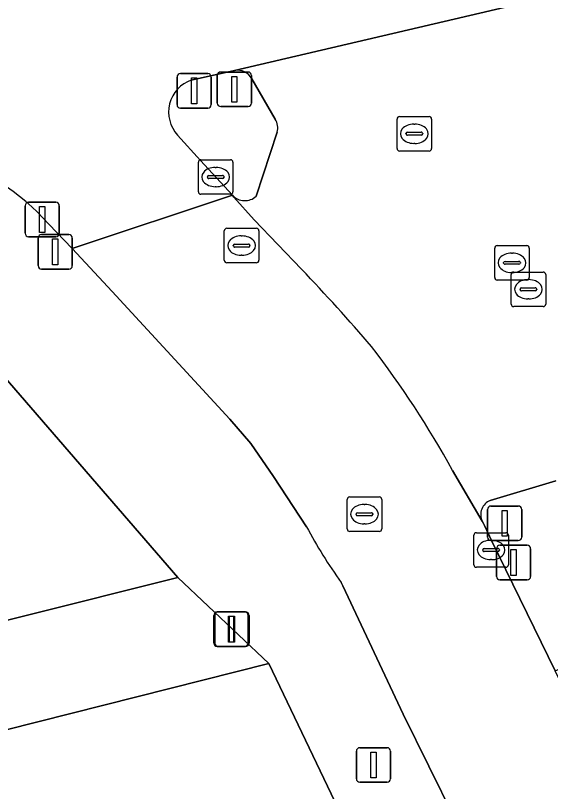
# Model space of a CAD drawing. Extents: x 161087 to 161926, y 382572 to 383873.
# Drawn here: x 161599.19 to 161614.67, y 383216.69 to 383239.17 of the extents above; entities that cross this region are included whole.
import ezdxf

# ---------------------------------------------------------------- set-up
doc = ezdxf.new("R2010")
doc.units = 0
for name, color, linetype in [('IMGEO_Afsluitpaal', 7, 'Continuous'), ('IMGEO_Drukknoppaal', 7, 'Continuous'), ('IMGEO_Fietspad_gesloten', 7, 'Continuous'), ('IMGEO_Kolk', 7, 'Continuous'), ('IMGEO_Lichtmast', 7, 'Continuous'), ('IMGEO_Pand', 7, 'Continuous'), ('IMGEO_Rijbaan_lokaal_gesloten', 7, 'Continuous'), ('IMGEO_Rioolput', 7, 'Continuous'), ('IMGEO_Verkeerseiland_gesloten', 7, 'Continuous'), ('IMGEO_Verkeersregelinstallatiepaal', 7, 'Continuous'), ('IMGEO_Voetpad_open', 7, 'Continuous')]:
    doc.layers.add(name, color=color, linetype=linetype)

msp = doc.modelspace()

# ---------------------------------------------------------------- linework, layer by layer
at = {"layer": 'IMGEO_Afsluitpaal'}
for p, q in [((161599.466, 383232.858), (161599.466, 383233.658)), ((161599.466, 383233.658), (161599.466, 383232.858)), ((161599.566, 383233.758), (161600.356, 383233.758)), ((161600.356, 383233.758), (161599.566, 383233.758)), ((161600.456, 383233.658), (161600.456, 383232.858)), ((161600.456, 383232.858), (161600.456, 383233.658)), ((161600.356, 383232.758), (161599.566, 383232.758)), ((161599.566, 383232.758), (161600.356, 383232.758)), ((161599.943, 383232.821), (161600.733, 383232.821)), ((161600.733, 383232.821), (161599.943, 383232.821)), ((161599.843, 383231.921), (161599.843, 383232.721)), ((161599.843, 383232.721), (161599.843, 383231.921)), ((161600.833, 383232.721), (161600.833, 383231.921)), ((161600.833, 383231.921), (161600.833, 383232.721)), ((161600.733, 383231.821), (161599.943, 383231.821)), ((161599.943, 383231.821), (161600.733, 383231.821))]:
    msp.add_line(p, q, dxfattribs=at)
for points in [[(161599.886, 383233.633), (161600.036, 383233.633), (161600.036, 383232.883), (161599.886, 383232.883), (161599.886, 383233.633)], [(161600.263, 383232.696), (161600.413, 383232.696), (161600.413, 383231.946), (161600.263, 383231.946), (161600.263, 383232.696)]]:
    msp.add_lwpolyline(points, dxfattribs=at)
for centre, start, end in [((161599.566, 383233.658), 90, 180), ((161599.566, 383233.658), 90, 180), ((161600.356, 383233.658), 0, 90), ((161600.356, 383233.658), 360, 90), ((161599.566, 383232.858), 180, 270), ((161599.566, 383232.858), 180, 270), ((161599.943, 383232.721), 90, 180), ((161599.943, 383232.721), 90, 180), ((161600.356, 383232.858), 270, 0), ((161600.356, 383232.858), 270, 0), ((161600.733, 383232.721), 0, 90), ((161600.733, 383232.721), 360, 90), ((161599.943, 383231.921), 180, 270), ((161599.943, 383231.921), 180, 270), ((161600.733, 383231.921), 270, 0), ((161600.733, 383231.921), 270, 0)]:
    msp.add_arc(centre, 0.1, start, end, dxfattribs=at)
at = {"layer": 'IMGEO_Drukknoppaal'}
for p, q in [((161603.964, 383237.484), (161604.754, 383237.484)), ((161604.754, 383237.484), (161603.964, 383237.484)), ((161603.864, 383236.584), (161603.864, 383237.384)), ((161603.864, 383237.384), (161603.864, 383236.584)), ((161604.854, 383237.384), (161604.854, 383236.584)), ((161604.854, 383236.584), (161604.854, 383237.384)), ((161604.754, 383236.484), (161603.964, 383236.484)), ((161603.964, 383236.484), (161604.754, 383236.484))]:
    msp.add_line(p, q, dxfattribs=at)
msp.add_lwpolyline([(161604.284, 383237.359), (161604.434, 383237.359), (161604.434, 383236.609), (161604.284, 383236.609), (161604.284, 383237.359)], dxfattribs=at)
for centre, start, end in [((161603.964, 383237.384), 90, 180), ((161603.964, 383237.384), 90, 180), ((161604.754, 383237.384), 0, 90), ((161604.754, 383237.384), 360, 90), ((161603.964, 383236.584), 180, 270), ((161603.964, 383236.584), 180, 270), ((161604.754, 383236.584), 270, 0), ((161604.754, 383236.584), 270, 0)]:
    msp.add_arc(centre, 0.1, start, end, dxfattribs=at)
at = {"layer": 'IMGEO_Fietspad_gesloten'}
for points in [[(161604.278, 383237.297), (161605.531, 383237.577), (161615.152, 383239.83), (161619.623, 383240.865), (161623.677, 383241.8), (161622.68, 383245.696), (161613.453, 383243.539), (161611.249, 383243.024), (161609.909, 383242.711), (161603.953, 383241.32), (161602.416, 383240.962), (161594.683, 383239.251)], [(161600.151, 383233.126), (161600.832, 383232.417), (161605.471, 383233.961), (161604.547, 383234.969), (161603.88, 383235.704)], [(161607.472, 383231.819), (161606.098, 383233.251), (161605.512, 383233.903), (161605.471, 383233.961), (161600.832, 383232.417), (161601.991, 383231.171), (161605.392, 383227.478), (161606, 383226.767), (161606.66, 383225.811), (161607.609, 383224.36)], [(161616.697, 383216.328), (161616.509, 383216.713), (161614.812, 383220.184), (161612.974, 383223.943), (161612.76, 383224.4), (161612.735, 383224.454), (161612.696, 383224.521), (161611.839, 383225.989)], [(161608.619, 383222.747), (161608.667, 383222.645), (161610.414, 383218.932), (161611.893, 383215.918), (161612.6, 383214.435)]]:
    msp.add_lwpolyline(points, dxfattribs=at)
for centre, radius, start, end in [((161604.604, 383236.369), 0.983, 109.3577, 222.5867), ((161595.271, 383228.819), 6.509, 41.4353, 74.2133), ((161560.84, 383187.69), 64.202, 40.726, 43.42052), ((161587.354, 383212.558), 27.927, 28.7472, 37.5505), ((161620.347, 383231.214), 14.465, 208.2814, 215.8251)]:
    msp.add_arc(centre, radius, start, end, dxfattribs=at)
at = {"layer": 'IMGEO_Kolk'}
for p, q in [((161604.483, 383234.062), (161604.483, 383234.914)), ((161604.558, 383234.988), (161605.41, 383234.988)), ((161605.484, 383234.914), (161605.484, 383234.062)), ((161604.971, 383234.768), (161604.996, 383234.768)), ((161604.742, 383234.482), (161604.742, 383234.494)), ((161605.18, 383234.445), (161604.782, 383234.445)), ((161604.785, 383234.531), (161605.183, 383234.531)), ((161605.226, 383234.494), (161605.226, 383234.482)), ((161604.994, 383234.208), (161604.969, 383234.208)), ((161605.41, 383233.988), (161604.558, 383233.988)), ((161612.455, 383223.26), (161612.455, 383224.112)), ((161612.53, 383224.186), (161613.382, 383224.186)), ((161613.456, 383224.112), (161613.456, 383223.26)), ((161612.943, 383223.966), (161612.968, 383223.966)), ((161612.714, 383223.68), (161612.714, 383223.692)), ((161613.152, 383223.643), (161612.754, 383223.643)), ((161612.757, 383223.729), (161613.155, 383223.729)), ((161613.198, 383223.692), (161613.198, 383223.68)), ((161612.966, 383223.406), (161612.941, 383223.406)), ((161613.382, 383223.186), (161612.53, 383223.186))]:
    msp.add_line(p, q, dxfattribs=at)
for points in [[(161604.483, 383234.062), (161604.483, 383234.914)], [(161604.558, 383234.988), (161605.41, 383234.988)], [(161605.484, 383234.914), (161605.484, 383234.062)], [(161605.41, 383233.988), (161604.558, 383233.988)], [(161612.455, 383223.26), (161612.455, 383224.112)], [(161612.53, 383224.186), (161613.382, 383224.186)], [(161613.456, 383224.112), (161613.456, 383223.26)], [(161613.382, 383223.186), (161612.53, 383223.186)]]:
    msp.add_lwpolyline(points, dxfattribs=at)
for centre, radius, start, end in [((161604.56, 383234.912), 0.0765, 91.552, 178.448), ((161604.56, 383234.912), 0.0765, 91.552, 178.448), ((161605.408, 383234.912), 0.0765, 1.552, 88.448), ((161605.408, 383234.912), 0.0765, 1.552, 88.448), ((161604.782, 383234.491), 0.0403, 85.8775, 175.7526), ((161604.779, 383234.481), 0.0366, 178.938, 274.7102), ((161605.183, 383234.488), 0.043, 264.8664, 352.4533), ((161605.187, 383234.493), 0.0386, 1.7309, 96.639), ((161604.56, 383234.064), 0.0765, 181.552, 268.448), ((161604.56, 383234.064), 0.0765, 181.552, 268.448), ((161605.408, 383234.064), 0.0765, 271.552, 358.448), ((161605.408, 383234.064), 0.0765, 271.552, 358.448), ((161612.532, 383224.11), 0.0765, 91.552, 178.448), ((161612.532, 383224.11), 0.0765, 91.552, 178.448), ((161613.38, 383224.11), 0.0765, 1.552, 88.448), ((161613.38, 383224.11), 0.0765, 1.552, 88.448), ((161612.754, 383223.689), 0.0403, 85.8775, 175.7526), ((161612.751, 383223.679), 0.0366, 178.938, 274.7102), ((161613.155, 383223.686), 0.043, 264.8664, 352.4533), ((161613.159, 383223.691), 0.0386, 1.7309, 96.639), ((161612.532, 383223.262), 0.0765, 181.552, 268.448), ((161612.532, 383223.262), 0.0765, 181.552, 268.448), ((161613.38, 383223.262), 0.0765, 271.552, 358.448), ((161613.38, 383223.262), 0.0765, 271.552, 358.448)]:
    msp.add_arc(centre, radius, start, end, dxfattribs=at)
for centre, major_axis, ratio, start_param, end_param in [((161604.97, 383234.488), (-0.387, 0.002), 0.722429, 4.712389, 7.853982), ((161604.995, 383234.488), (-0.39, 0.002), 0.717154, 1.570796, 4.712389), ((161612.942, 383223.686), (-0.387, 0.002), 0.722429, 4.712389, 7.853982), ((161612.967, 383223.686), (-0.39, 0.002), 0.717154, 1.570796, 4.712389)]:
    msp.add_ellipse(centre, major_axis=major_axis, ratio=ratio, start_param=start_param, end_param=end_param, dxfattribs=at)
at = {"layer": 'IMGEO_Lichtmast'}
for p, q in [((161605.129, 383237.529), (161605.919, 383237.529)), ((161605.919, 383237.529), (161605.129, 383237.529)), ((161605.029, 383236.629), (161605.029, 383237.429)), ((161605.029, 383237.429), (161605.029, 383236.629)), ((161606.019, 383237.429), (161606.019, 383236.629)), ((161606.019, 383236.629), (161606.019, 383237.429)), ((161605.919, 383236.529), (161605.129, 383236.529)), ((161605.129, 383236.529), (161605.919, 383236.529)), ((161604.959, 383220.992), (161604.959, 383221.792)), ((161604.959, 383221.792), (161604.959, 383220.992)), ((161605.059, 383221.892), (161605.849, 383221.892)), ((161605.849, 383221.892), (161605.059, 383221.892)), ((161605.949, 383221.792), (161605.949, 383220.992)), ((161605.949, 383220.992), (161605.949, 383221.792)), ((161605.849, 383220.892), (161605.059, 383220.892)), ((161605.059, 383220.892), (161605.849, 383220.892))]:
    msp.add_line(p, q, dxfattribs=at)
for points in [[(161605.449, 383237.404), (161605.599, 383237.404), (161605.599, 383236.654), (161605.449, 383236.654), (161605.449, 383237.404)], [(161605.379, 383221.767), (161605.529, 383221.767), (161605.529, 383221.017), (161605.379, 383221.017), (161605.379, 383221.767)]]:
    msp.add_lwpolyline(points, dxfattribs=at)
for centre, start, end in [((161605.129, 383237.429), 90, 180), ((161605.129, 383237.429), 90, 180), ((161605.919, 383237.429), 0, 90), ((161605.919, 383237.429), 360, 90), ((161605.129, 383236.629), 180, 270), ((161605.129, 383236.629), 180, 270), ((161605.919, 383236.629), 270, 0), ((161605.919, 383236.629), 270, 0), ((161605.059, 383221.792), 90, 180), ((161605.059, 383221.792), 90, 180), ((161605.849, 383221.792), 0, 90), ((161605.849, 383221.792), 360, 90), ((161605.059, 383220.992), 180, 270), ((161605.059, 383220.992), 180, 270), ((161605.849, 383220.992), 270, 0), ((161605.849, 383220.992), 270, 0)]:
    msp.add_arc(centre, 0.1, start, end, dxfattribs=at)
at = {"layer": 'IMGEO_Pand'}
msp.add_lwpolyline([(161606.52, 383220.397), (161598.881, 383218.471), (161593.403, 383217.09), (161596.829, 383209.264), (161598.913, 383204.966), (161599.43, 383203.897), (161604.683, 383206.502), (161612.263, 383208.392)], close=True, dxfattribs=at)
at = {"layer": 'IMGEO_Rijbaan_lokaal_gesloten'}
for points in [[(161619.623, 383240.865), (161615.152, 383239.83), (161605.531, 383237.577)], [(161606.029, 383237.329), (161606.708, 383236.163)], [(161606.762, 383235.785), (161606.156, 383233.931)], [(161605.471, 383233.961), (161605.512, 383233.903), (161606.098, 383233.251), (161607.472, 383231.819)], [(161603.889, 383222.891), (161597.283, 383230.521), (161561.32, 383221.482), (161561.298, 383221.477), (161556.451, 383220.265), (161554.476, 383219.763), (161552.671, 383219.304)], [(161611.839, 383225.989), (161612.696, 383224.521)], [(161612.93, 383225.12), (161614.828, 383225.692)], [(161550.595, 383209.525), (161554.432, 383210.49), (161603.889, 383222.891)]]:
    msp.add_lwpolyline(points, dxfattribs=at)
for centre, radius, start, end in [((161605.61, 383237.112), 0.471, 27.3605, 99.6936), ((161606.313, 383235.914), 0.467, 344.0244, 32.2358), ((161605.828, 383234.286), 0.483, 222.2888, 312.6958), ((161560.84, 383187.69), 64.202, 40.726, 43.42052), ((161587.354, 383212.558), 27.927, 28.7472, 37.5505), ((161613.096, 383224.71), 0.442, 112.0337, 205.29)]:
    msp.add_arc(centre, radius, start, end, dxfattribs=at)
at = {"layer": 'IMGEO_Rioolput'}
for p, q in [((161610.233, 383235.315), (161610.233, 383236.167)), ((161610.308, 383236.241), (161611.16, 383236.241)), ((161611.234, 383236.167), (161611.234, 383235.315)), ((161610.721, 383236.021), (161610.746, 383236.021)), ((161610.492, 383235.735), (161610.492, 383235.747)), ((161610.93, 383235.698), (161610.532, 383235.698)), ((161610.535, 383235.784), (161610.933, 383235.784)), ((161610.976, 383235.747), (161610.976, 383235.735)), ((161610.744, 383235.461), (161610.719, 383235.461)), ((161611.16, 383235.241), (161610.308, 383235.241)), ((161605.308, 383233.003), (161606.16, 383233.003)), ((161605.233, 383232.077), (161605.233, 383232.929)), ((161605.721, 383232.783), (161605.746, 383232.783)), ((161606.234, 383232.929), (161606.234, 383232.077)), ((161605.535, 383232.546), (161605.933, 383232.546)), ((161605.492, 383232.497), (161605.492, 383232.509)), ((161605.93, 383232.46), (161605.532, 383232.46)), ((161605.976, 383232.509), (161605.976, 383232.497)), ((161613.059, 383231.577), (161613.059, 383232.429)), ((161613.134, 383232.503), (161613.986, 383232.503)), ((161614.06, 383232.429), (161614.06, 383231.577)), ((161605.744, 383232.223), (161605.719, 383232.223)), ((161613.547, 383232.283), (161613.572, 383232.283)), ((161606.16, 383232.003), (161605.308, 383232.003)), ((161613.318, 383231.997), (161613.318, 383232.009)), ((161613.756, 383231.96), (161613.358, 383231.96)), ((161613.361, 383232.046), (161613.759, 383232.046)), ((161613.802, 383232.009), (161613.802, 383231.997)), ((161613.535, 383230.81), (161613.535, 383231.662)), ((161613.57, 383231.723), (161613.545, 383231.723)), ((161613.61, 383231.736), (161614.462, 383231.736)), ((161614.536, 383231.662), (161614.536, 383230.81)), ((161613.986, 383231.503), (161613.134, 383231.503)), ((161614.023, 383231.516), (161614.048, 383231.516)), ((161613.794, 383231.23), (161613.794, 383231.242)), ((161614.232, 383231.193), (161613.834, 383231.193)), ((161613.837, 383231.279), (161614.235, 383231.279)), ((161614.278, 383231.242), (161614.278, 383231.23)), ((161614.462, 383230.736), (161613.61, 383230.736)), ((161614.046, 383230.956), (161614.021, 383230.956)), ((161608.79, 383224.297), (161608.79, 383225.149)), ((161608.865, 383225.223), (161609.717, 383225.223)), ((161609.791, 383225.149), (161609.791, 383224.297)), ((161609.278, 383225.003), (161609.303, 383225.003)), ((161609.049, 383224.717), (161609.049, 383224.729)), ((161609.487, 383224.68), (161609.089, 383224.68)), ((161609.092, 383224.766), (161609.49, 383224.766)), ((161609.533, 383224.729), (161609.533, 383224.717)), ((161609.301, 383224.443), (161609.276, 383224.443)), ((161609.717, 383224.223), (161608.865, 383224.223))]:
    msp.add_line(p, q, dxfattribs=at)
for points in [[(161610.233, 383235.315), (161610.233, 383236.167)], [(161610.308, 383236.241), (161611.16, 383236.241)], [(161611.234, 383236.167), (161611.234, 383235.315)], [(161611.16, 383235.241), (161610.308, 383235.241)], [(161605.308, 383233.003), (161606.16, 383233.003)], [(161605.233, 383232.077), (161605.233, 383232.929)], [(161606.234, 383232.929), (161606.234, 383232.077)], [(161613.059, 383231.577), (161613.059, 383232.429)], [(161613.134, 383232.503), (161613.986, 383232.503)], [(161614.06, 383232.429), (161614.06, 383231.577)], [(161606.16, 383232.003), (161605.308, 383232.003)], [(161613.535, 383230.81), (161613.535, 383231.662)], [(161613.61, 383231.736), (161614.462, 383231.736)], [(161614.536, 383231.662), (161614.536, 383230.81)], [(161613.986, 383231.503), (161613.134, 383231.503)], [(161614.462, 383230.736), (161613.61, 383230.736)], [(161608.79, 383224.297), (161608.79, 383225.149)], [(161608.865, 383225.223), (161609.717, 383225.223)], [(161609.791, 383225.149), (161609.791, 383224.297)], [(161609.717, 383224.223), (161608.865, 383224.223)]]:
    msp.add_lwpolyline(points, dxfattribs=at)
for centre, radius, start, end in [((161610.31, 383236.165), 0.0765, 91.552, 178.448), ((161610.31, 383236.165), 0.0765, 91.552, 178.448), ((161611.158, 383236.165), 0.0765, 1.552, 88.448), ((161611.158, 383236.165), 0.0765, 1.552, 88.448), ((161610.532, 383235.744), 0.0403, 85.8775, 175.7526), ((161610.529, 383235.734), 0.0366, 178.938, 274.7102), ((161610.933, 383235.741), 0.043, 264.8664, 352.4533), ((161610.937, 383235.746), 0.0386, 1.7309, 96.639), ((161610.31, 383235.317), 0.0765, 181.552, 268.448), ((161610.31, 383235.317), 0.0765, 181.552, 268.448), ((161611.158, 383235.317), 0.0765, 271.552, 358.448), ((161611.158, 383235.317), 0.0765, 271.552, 358.448), ((161605.31, 383232.927), 0.0765, 91.552, 178.448), ((161605.31, 383232.927), 0.0765, 91.552, 178.448), ((161606.158, 383232.927), 0.0765, 1.552, 88.448), ((161606.158, 383232.927), 0.0765, 1.552, 88.448), ((161605.532, 383232.506), 0.0403, 85.8775, 175.7526), ((161605.937, 383232.508), 0.0386, 1.7309, 96.639), ((161605.529, 383232.496), 0.0366, 178.938, 274.7102), ((161605.933, 383232.503), 0.043, 264.8664, 352.4533), ((161613.136, 383232.427), 0.0765, 91.552, 178.448), ((161613.136, 383232.427), 0.0765, 91.552, 178.448), ((161613.984, 383232.427), 0.0765, 1.552, 88.448), ((161613.984, 383232.427), 0.0765, 1.552, 88.448), ((161605.31, 383232.079), 0.0765, 181.552, 268.448), ((161605.31, 383232.079), 0.0765, 181.552, 268.448), ((161606.158, 383232.079), 0.0765, 271.552, 358.448), ((161606.158, 383232.079), 0.0765, 271.552, 358.448), ((161613.358, 383232.006), 0.0403, 85.8775, 175.7526), ((161613.355, 383231.996), 0.0366, 178.938, 274.7102), ((161613.759, 383232.003), 0.043, 264.8664, 352.4533), ((161613.763, 383232.008), 0.0386, 1.7309, 96.639), ((161613.612, 383231.66), 0.0765, 91.552, 178.448), ((161613.612, 383231.66), 0.0765, 91.552, 178.448), ((161614.46, 383231.66), 0.0765, 1.552, 88.448), ((161614.46, 383231.66), 0.0765, 1.552, 88.448), ((161613.136, 383231.579), 0.0765, 181.552, 268.448), ((161613.136, 383231.579), 0.0765, 181.552, 268.448), ((161613.984, 383231.579), 0.0765, 271.552, 358.448), ((161613.984, 383231.579), 0.0765, 271.552, 358.448), ((161613.834, 383231.239), 0.0403, 85.8775, 175.7526), ((161613.831, 383231.229), 0.0366, 178.938, 274.7102), ((161614.235, 383231.236), 0.043, 264.8664, 352.4533), ((161614.239, 383231.241), 0.0386, 1.7309, 96.639), ((161613.612, 383230.812), 0.0765, 181.552, 268.448), ((161613.612, 383230.812), 0.0765, 181.552, 268.448), ((161614.46, 383230.812), 0.0765, 271.552, 358.448), ((161614.46, 383230.812), 0.0765, 271.552, 358.448), ((161608.867, 383225.147), 0.0765, 91.552, 178.448), ((161608.867, 383225.147), 0.0765, 91.552, 178.448), ((161609.715, 383225.147), 0.0765, 1.552, 88.448), ((161609.715, 383225.147), 0.0765, 1.552, 88.448), ((161609.089, 383224.726), 0.0403, 85.8775, 175.7526), ((161609.086, 383224.716), 0.0366, 178.938, 274.7102), ((161609.49, 383224.723), 0.043, 264.8664, 352.4533), ((161609.494, 383224.728), 0.0386, 1.7309, 96.639), ((161608.867, 383224.299), 0.0765, 181.552, 268.448), ((161608.867, 383224.299), 0.0765, 181.552, 268.448), ((161609.715, 383224.299), 0.0765, 271.552, 358.448), ((161609.715, 383224.299), 0.0765, 271.552, 358.448)]:
    msp.add_arc(centre, radius, start, end, dxfattribs=at)
for centre, major_axis, ratio, start_param, end_param in [((161610.72, 383235.741), (-0.387, 0.002), 0.722429, 4.712389, 7.853982), ((161610.745, 383235.741), (-0.39, 0.002), 0.717154, 1.570796, 4.712389), ((161605.72, 383232.503), (-0.387, 0.002), 0.722429, 4.712389, 7.853982), ((161605.745, 383232.503), (-0.39, 0.002), 0.717154, 1.570796, 4.712389), ((161613.546, 383232.003), (-0.387, 0.002), 0.722429, 4.712389, 7.853982), ((161613.571, 383232.003), (-0.39, 0.002), 0.717154, 1.570796, 4.712389), ((161614.022, 383231.236), (-0.387, 0.002), 0.722429, 4.712389, 7.853982), ((161614.047, 383231.236), (-0.39, 0.002), 0.717154, 1.570796, 4.712389), ((161609.277, 383224.723), (-0.387, 0.002), 0.722429, 4.712389, 7.853982), ((161609.302, 383224.723), (-0.39, 0.002), 0.717154, 1.570796, 4.712389)]:
    msp.add_ellipse(centre, major_axis=major_axis, ratio=ratio, start_param=start_param, end_param=end_param, dxfattribs=at)
at = {"layer": 'IMGEO_Verkeerseiland_gesloten'}
for points in [[(161605.531, 383237.577), (161604.278, 383237.297)], [(161606.708, 383236.163), (161606.029, 383237.329)], [(161603.88, 383235.704), (161604.547, 383234.969), (161605.471, 383233.961)], [(161606.156, 383233.931), (161606.762, 383235.785)], [(161614.828, 383225.692), (161612.93, 383225.12)], [(161612.696, 383224.521), (161612.735, 383224.454), (161612.76, 383224.4), (161612.974, 383223.943), (161614.812, 383220.184), (161617.471, 383221.333), (161615.398, 383225.428)]]:
    msp.add_lwpolyline(points, dxfattribs=at)
for centre, radius, start, end in [((161605.61, 383237.112), 0.471, 27.3605, 99.6936), ((161604.604, 383236.369), 0.983, 109.3577, 222.5867), ((161606.313, 383235.914), 0.467, 344.0244, 32.2358), ((161605.828, 383234.286), 0.483, 222.2888, 312.6958), ((161613.096, 383224.71), 0.442, 112.0337, 205.29)]:
    msp.add_arc(centre, radius, start, end, dxfattribs=at)
at = {"layer": 'IMGEO_Verkeersregelinstallatiepaal'}
for p, q in [((161612.952, 383224.959), (161613.742, 383224.959)), ((161613.742, 383224.959), (161612.952, 383224.959)), ((161612.852, 383224.059), (161612.852, 383224.859)), ((161612.852, 383224.859), (161612.852, 383224.059)), ((161613.842, 383224.859), (161613.842, 383224.059)), ((161613.842, 383224.059), (161613.842, 383224.859)), ((161613.742, 383223.959), (161612.952, 383223.959)), ((161612.952, 383223.959), (161613.742, 383223.959)), ((161613.21, 383223.822), (161614, 383223.822)), ((161614, 383223.822), (161613.21, 383223.822)), ((161613.11, 383222.922), (161613.11, 383223.722)), ((161613.11, 383223.722), (161613.11, 383222.922)), ((161614.1, 383223.722), (161614.1, 383222.922)), ((161614.1, 383222.922), (161614.1, 383223.722)), ((161614, 383222.822), (161613.21, 383222.822)), ((161613.21, 383222.822), (161614, 383222.822)), ((161604.931, 383220.992), (161604.931, 383221.792)), ((161604.931, 383221.792), (161604.931, 383220.992)), ((161605.031, 383221.892), (161605.821, 383221.892)), ((161605.821, 383221.892), (161605.031, 383221.892)), ((161605.921, 383221.792), (161605.921, 383220.992)), ((161605.921, 383220.992), (161605.921, 383221.792)), ((161605.821, 383220.892), (161605.031, 383220.892)), ((161605.031, 383220.892), (161605.821, 383220.892)), ((161609.155, 383217.96), (161609.945, 383217.96)), ((161609.945, 383217.96), (161609.155, 383217.96)), ((161609.055, 383217.06), (161609.055, 383217.86)), ((161609.055, 383217.86), (161609.055, 383217.06)), ((161610.045, 383217.86), (161610.045, 383217.06)), ((161610.045, 383217.06), (161610.045, 383217.86)), ((161609.945, 383216.96), (161609.155, 383216.96)), ((161609.155, 383216.96), (161609.945, 383216.96))]:
    msp.add_line(p, q, dxfattribs=at)
for points in [[(161613.272, 383224.834), (161613.422, 383224.834), (161613.422, 383224.084), (161613.272, 383224.084), (161613.272, 383224.834)], [(161613.53, 383223.697), (161613.68, 383223.697), (161613.68, 383222.947), (161613.53, 383222.947), (161613.53, 383223.697)], [(161605.351, 383221.767), (161605.501, 383221.767), (161605.501, 383221.017), (161605.351, 383221.017), (161605.351, 383221.767)], [(161609.475, 383217.835), (161609.625, 383217.835), (161609.625, 383217.085), (161609.475, 383217.085), (161609.475, 383217.835)]]:
    msp.add_lwpolyline(points, dxfattribs=at)
for centre, start, end in [((161612.952, 383224.859), 90, 180), ((161612.952, 383224.859), 90, 180), ((161613.742, 383224.859), 0, 90), ((161613.742, 383224.859), 360, 90), ((161612.952, 383224.059), 180, 270), ((161612.952, 383224.059), 180, 270), ((161613.742, 383224.059), 270, 0), ((161613.742, 383224.059), 270, 0), ((161613.21, 383223.722), 90, 180), ((161613.21, 383223.722), 90, 180), ((161614, 383223.722), 0, 90), ((161614, 383223.722), 360, 90), ((161613.21, 383222.922), 180, 270), ((161613.21, 383222.922), 180, 270), ((161614, 383222.922), 270, 0), ((161614, 383222.922), 270, 0), ((161605.031, 383221.792), 90, 180), ((161605.031, 383221.792), 90, 180), ((161605.821, 383221.792), 0, 90), ((161605.821, 383221.792), 360, 90), ((161605.031, 383220.992), 180, 270), ((161605.031, 383220.992), 180, 270), ((161605.821, 383220.992), 270, 0), ((161605.821, 383220.992), 270, 0), ((161609.155, 383217.86), 90, 180), ((161609.155, 383217.86), 90, 180), ((161609.945, 383217.86), 0, 90), ((161609.945, 383217.86), 360, 90), ((161609.155, 383217.06), 180, 270), ((161609.155, 383217.06), 180, 270), ((161609.945, 383217.06), 270, 0), ((161609.945, 383217.06), 270, 0)]:
    msp.add_arc(centre, 0.1, start, end, dxfattribs=at)
at = {"layer": 'IMGEO_Voetpad_open'}
for points in [[(161595.077, 383235.2), (161597.283, 383230.521), (161603.889, 383222.891), (161606.52, 383220.397), (161612.263, 383208.392), (161616.024, 383199.666), (161616.624, 383199.802), (161619.529, 383193.006), (161619.203, 383192.931), (161624.555, 383180.376), (161624.327, 383180.275), (161624.372, 383180.172), (161626.163, 383180.929), (161625.464, 383182.547), (161625.376, 383182.751), (161625.835, 383182.949), (161624.075, 383186.613)], [(161607.609, 383224.36), (161606.66, 383225.811), (161606, 383226.767), (161605.392, 383227.478), (161601.991, 383231.171), (161600.832, 383232.417), (161600.151, 383233.126)], [(161578.742, 383213.201), (161579.291, 383213.351), (161580.412, 383213.657), (161586.879, 383215.421), (161587.097, 383215.48), (161591.594, 383216.629), (161593.22, 383217.044), (161593.403, 383217.09), (161598.881, 383218.471), (161606.52, 383220.397), (161603.889, 383222.891), (161554.432, 383210.49), (161550.595, 383209.525), (161547.65, 383208.325), (161542.826, 383207.084), (161531.933, 383205.212), (161526.876, 383203.831), (161518.704, 383201.115), (161487.35, 383188.824), (161478.917, 383185.415)], [(161612.6, 383214.435), (161611.893, 383215.918), (161610.414, 383218.932), (161608.667, 383222.645), (161608.619, 383222.747)]]:
    msp.add_lwpolyline(points, dxfattribs=at)
for centre, radius, start, end in [((161595.271, 383228.819), 6.509, 41.4353, 74.2133), ((161620.347, 383231.214), 14.465, 208.2814, 215.8251)]:
    msp.add_arc(centre, radius, start, end, dxfattribs=at)

doc.saveas('drawing.dxf')
